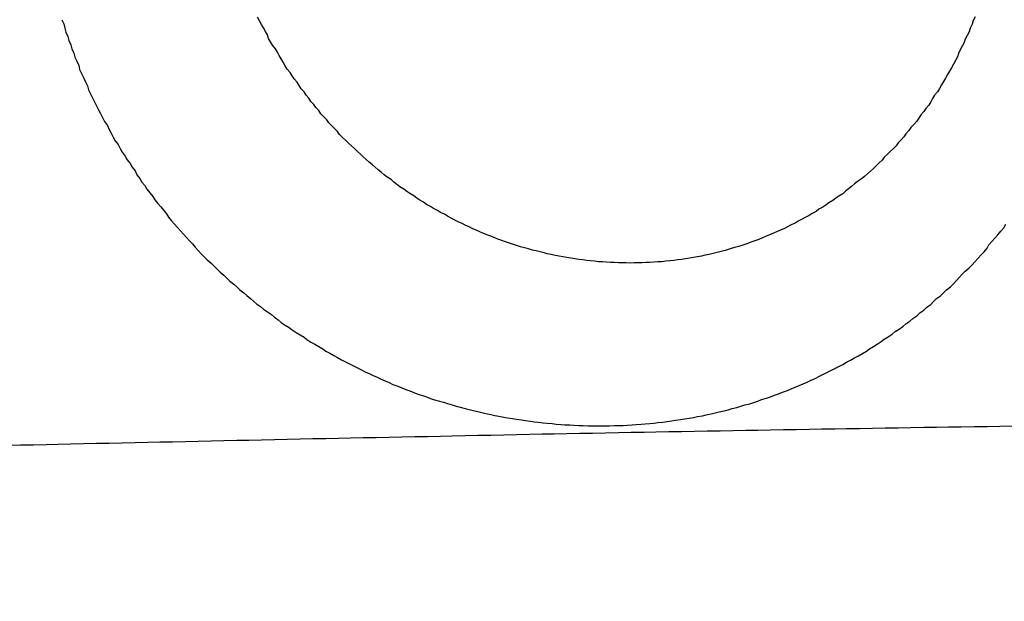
# Model space of a CAD drawing. Header units: millimetres. Extents: x 11979 to 23691, y 12825 to 41978.
# Tile 614 of 656: x 21626.562 to 21627.558, y 40478.395 to 40478.984. Entities that reach past the tile are written whole.
import ezdxf

# ---------------------------------------------------------------- set-up
doc = ezdxf.new("R2010")
doc.units = ezdxf.units.MM
for name, color, linetype in [('- niebieska cienka - izolacja', 120, 'Continuous'), ('-WYMIAR', 8, 'Continuous'), ('PROJEKTOWANE', 5, 'Continuous')]:
    doc.layers.add(name, color=color, linetype=linetype)
doc.styles.get("Standard").update_dxf_attribs({"font": 'arial.ttf'})
doc.dimstyles.new('CZA-KROPKA-50', dxfattribs={"dimtxt": 12, "dimasz": 1, "dimexe": 2, "dimexo": 25, "dimgap": 4, "dimtad": 1, "dimdec": 1, "dimrnd": 0.5, "dimzin": 9, "dimdsep": 46, "dimtxsty": 'Standard', "dimblk": 'CZA-KROPKA', "dimblk1": 'CZA-KROPKA', "dimblk2": 'CZA-KROPKA', "dimsah": 1, "dimcen": -20, "dimse1": 1, "dimse2": 1, "dimclrd": 8, "dimclre": 8, "dimclrt": 9, "dimadec": 0, "dimazin": 0, "dimtfac": 1, "dimtdec": 1, "dimtmove": 1, "dimatfit": 3, "dimldrblk": 'CZA-KROPKA', "dimfxl": 1, "dimtolj": 1, "dimtzin": 9, "dimarcsym": 0})

# ---------------------------------------------------------------- blocks, each defined once
blk = doc.blocks.new('CZA-KROPKA')
at = {"layer": '-WYMIAR', "linetype": 'ByBlock'}
for p, q in [((0, 10), (0, -10)), ((5, 0), (-5, 0))]:
    blk.add_line(p, q, dxfattribs=at)
at = {"layer": '-WYMIAR', "linetype": 'ByBlock', "const_width": 2.5}
blk.add_lwpolyline([(-1.25, 0, 1), (1.25, 0, 1)], format="xyb", close=True, dxfattribs=at)
blk = doc.blocks.new('*D1572')
at = {"layer": '-WYMIAR', "color": 8, "lineweight": -2}
blk.add_line((19929.26778, 40021.6846), (22203.26778, 40021.6846), dxfattribs=at)
at = {"layer": 'Defpoints', "color": 0}
for p in [(19928.26778, 40529.34138), (22204.26778, 40500.34138), (22204.26778, 40021.6846)]:
    blk.add_point(p, dxfattribs=at)
at = {"layer": '-WYMIAR', "color": 8, "lineweight": -2, "rotation": 180}
blk.add_blockref('CZA-KROPKA', (19928.26778, 40021.6846), dxfattribs=at)
at = {"layer": '-WYMIAR', "color": 8, "lineweight": -2}
blk.add_blockref('CZA-KROPKA', (22204.26778, 40021.6846), dxfattribs=at)
at = {"layer": '-WYMIAR', "color": 9, "insert": (21066.26778, 40031.81148), "char_height": 12, "attachment_point": 5}
blk.add_mtext('\\A1;2276', dxfattribs=at)
blk = doc.blocks.new('Pisuar NOVA PRO ze zintegrowanym ceramicznym sitkiem')
for points in [[(0.0337335, -0.2435494, 0), (0.0337135, -0.2435874, 0), (0.0337035, -0.2436244, 0), (0.0336835, -0.2436624, 0), (0.0336735, -0.2436994, 0), (0.0336535, -0.2437364, 0), (0.0336335, -0.2437734, 0), (0.0336235, -0.2438104, 0), (0.0336035, -0.2438464, 0), (0.0335835, -0.2438834, 0), (0.0335635, -0.2439194, 0), (0.0335535, -0.2439554, 0), (0.0335335, -0.2439914, 0), (0.0335135, -0.2440274, 0), (0.0334935, -0.2440634, 0), (0.0334735, -0.2440984, 0), (0.0334535, -0.2441334, 0), (0.0334335, -0.2441684, 0), (0.0334135, -0.2442034, 0), (0.0333935, -0.2442384, 0), (0.0333735, -0.2442734, 0), (0.0333535, -0.2443074, 0), (0.0333235, -0.2443414, 0), (0.0333035, -0.2443754, 0), (0.0332835, -0.2444084, 0), (0.0332635, -0.2444424, 0), (0.0332335, -0.2444754, 0), (0.0332135, -0.2445084, 0), (0.0331835, -0.2445414, 0), (0.0331635, -0.2445734, 0), (0.0331435, -0.2446054, 0), (0.0331135, -0.2446374, 0), (0.0330835, -0.2446694, 0), (0.0330635, -0.2447004, 0), (0.0330335, -0.2447314, 0), (0.0330135, -0.2447624, 0), (0.0329835, -0.2447934, 0), (0.0329535, -0.2448234, 0), (0.0329335, -0.2448534, 0), (0.0329035, -0.2448834, 0), (0.0328735, -0.2449124, 0), (0.0328435, -0.2449414, 0), (0.0328135, -0.2449704, 0), (0.0327935, -0.2449994, 0), (0.0327635, -0.2450274, 0), (0.0327335, -0.2450554, 0), (0.0327035, -0.2450824, 0), (0.0326735, -0.2451094, 0), (0.0326435, -0.2451364, 0), (0.0326135, -0.2451634, 0), (0.0325835, -0.2451894, 0), (0.0325435, -0.2452144, 0), (0.0325135, -0.2452404, 0), (0.0324835, -0.2452654, 0), (0.0324535, -0.2452904, 0), (0.0324235, -0.2453144, 0), (0.0323935, -0.2453384, 0), (0.0323535, -0.2453624, 0), (0.0323235, -0.2453854, 0), (0.0322935, -0.2454084, 0), (0.0322535, -0.2454314, 0), (0.0322235, -0.2454534, 0), (0.0321935, -0.2454754, 0), (0.0321535, -0.2454964, 0), (0.0321235, -0.2455174, 0), (0.0320835, -0.2455384, 0), (0.0320535, -0.2455584, 0), (0.0320135, -0.2455784, 0), (0.0319835, -0.2455974, 0), (0.0319435, -0.2456174, 0), (0.0319135, -0.2456354, 0), (0.0318735, -0.2456544, 0), (0.0318335, -0.2456724, 0), (0.0318035, -0.2456894, 0), (0.0317635, -0.2457064, 0), (0.0317235, -0.2457234, 0), (0.0316935, -0.2457394, 0), (0.0316535, -0.2457554, 0), (0.0316135, -0.2457714, 0), (0.0315835, -0.2457864, 0), (0.0315435, -0.2458014, 0), (0.0315035, -0.2458154, 0), (0.0314635, -0.2458294, 0), (0.0314335, -0.2458424, 0), (0.0313935, -0.2458554, 0), (0.0313535, -0.2458684, 0), (0.0313135, -0.2458804, 0), (0.0312735, -0.2458914, 0), (0.0312335, -0.2459034, 0), (0.0312035, -0.2459134, 0), (0.0311635, -0.2459244, 0), (0.0311235, -0.2459344, 0), (0.0310835, -0.2459434, 0), (0.0310435, -0.2459524, 0), (0.0310035, -0.2459614, 0), (0.0309635, -0.2459694, 0), (0.0309235, -0.2459774, 0), (0.0308835, -0.2459844, 0), (0.0308435, -0.2459914, 0), (0.0308035, -0.2459974, 0), (0.0307635, -0.2460034, 0), (0.0307235, -0.2460084, 0), (0.0306835, -0.2460134, 0), (0.0306435, -0.2460184, 0), (0.0306035, -0.2460224, 0), (0.0305635, -0.2460264, 0), (0.0305235, -0.2460294, 0), (0.0304835, -0.2460324, 0), (0.0304435, -0.2460344, 0), (0.0304035, -0.2460364, 0), (0.0303635, -0.2460384, 0), (0.0303235, -0.2460394, 0), (0.0302835, -0.2460394, 0), (0.0302435, -0.2460404, 0), (0.0302035, -0.2460394, 0), (0.0301635, -0.2460394, 0), (0.0301235, -0.2460384, 0), (0.0300835, -0.2460364, 0), (0.0300435, -0.2460344, 0), (0.0300035, -0.2460324, 0), (0.0299635, -0.2460294, 0), (0.0299235, -0.2460264, 0), (0.0298835, -0.2460224, 0), (0.0298435, -0.2460184, 0), (0.0298035, -0.2460144, 0), (0.0297635, -0.2460094, 0), (0.0297235, -0.2460044, 0), (0.0296835, -0.2459984, 0), (0.0296435, -0.2459924, 0), (0.0296035, -0.2459854, 0), (0.0295635, -0.2459784, 0), (0.0295235, -0.2459714, 0), (0.0294835, -0.2459634, 0), (0.0294435, -0.2459554, 0), (0.0294035, -0.2459464, 0), (0.0293735, -0.2459374, 0), (0.0293335, -0.2459284, 0), (0.0292935, -0.2459184, 0), (0.0292535, -0.2459084, 0), (0.0292135, -0.2458974, 0), (0.0291735, -0.2458864, 0), (0.0291335, -0.2458754, 0), (0.0290935, -0.2458634, 0), (0.0290635, -0.2458514, 0), (0.0290235, -0.2458384, 0), (0.0289835, -0.2458254, 0), (0.0289435, -0.2458124, 0), (0.0289035, -0.2457984, 0), (0.0288735, -0.2457844, 0), (0.0288335, -0.2457694, 0), (0.0287935, -0.2457544, 0), (0.0287535, -0.2457394, 0), (0.0287235, -0.2457234, 0), (0.0286835, -0.2457074, 0), (0.0286435, -0.2456914, 0), (0.0286135, -0.2456744, 0), (0.0285735, -0.2456574, 0), (0.0285435, -0.2456404, 0), (0.0285035, -0.2456224, 0), (0.0284635, -0.2456044, 0), (0.0284335, -0.2455854, 0), (0.0283935, -0.2455674, 0), (0.0283635, -0.2455474, 0), (0.0283235, -0.2455284, 0), (0.0282935, -0.2455084, 0), (0.0282535, -0.2454884, 0), (0.0282235, -0.2454674, 0), (0.0281835, -0.2454474, 0), (0.0281535, -0.2454254, 0), (0.0281135, -0.2454044, 0), (0.0280835, -0.2453824, 0), (0.0280535, -0.2453604, 0), (0.0280135, -0.2453374, 0), (0.0279835, -0.2453154, 0), (0.0279535, -0.2452924, 0), (0.0279135, -0.2452684, 0), (0.0278835, -0.2452454, 0), (0.0278535, -0.2452214, 0), (0.0278235, -0.2451964, 0), (0.0277835, -0.2451724, 0), (0.0277535, -0.2451474, 0), (0.0277235, -0.2451214, 0), (0.0276935, -0.2450964, 0), (0.0276635, -0.2450704, 0), (0.0276335, -0.2450444, 0), (0.0276035, -0.2450184, 0), (0.0275735, -0.2449914, 0), (0.0275435, -0.2449644, 0), (0.0275135, -0.2449374, 0), (0.0274835, -0.2449104, 0), (0.0274535, -0.2448824, 0), (0.0274235, -0.2448544, 0), (0.0273935, -0.2448264, 0), (0.0273635, -0.2447974, 0), (0.0273335, -0.2447684, 0), (0.0273035, -0.2447394, 0), (0.0272835, -0.2447104, 0), (0.0272535, -0.2446804, 0), (0.0272235, -0.2446514, 0), (0.0271935, -0.2446214, 0), (0.0271735, -0.2445904, 0), (0.0271435, -0.2445604, 0), (0.0271135, -0.2445294, 0), (0.0270935, -0.2444984, 0), (0.0270635, -0.2444674, 0), (0.0270435, -0.2444364, 0), (0.0270135, -0.2444044, 0), (0.0269935, -0.2443724, 0), (0.0269635, -0.2443404, 0), (0.0269435, -0.2443084, 0), (0.0269135, -0.2442764, 0), (0.0268935, -0.2442434, 0), (0.0268735, -0.2442104, 0), (0.0268435, -0.2441774, 0), (0.0268235, -0.2441444, 0), (0.0268035, -0.2441114, 0), (0.0267735, -0.2440774, 0), (0.0267535, -0.2440434, 0), (0.0267335, -0.2440094, 0), (0.0267135, -0.2439754, 0), (0.0266935, -0.2439414, 0), (0.0266735, -0.2439064, 0), (0.0266535, -0.2438724, 0), (0.0266235, -0.2438374, 0), (0.0266035, -0.2438024, 0), (0.0265835, -0.2437674, 0), (0.0265735, -0.2437324, 0), (0.0265535, -0.2436964, 0), (0.0265335, -0.2436614, 0), (0.0265135, -0.2436254, 0), (0.0264935, -0.2435894, 0), (0.0264735, -0.2435534, 0)], [(0.0244935, -0.2435784, 0), (0.0245135, -0.2436204, 0), (0.0245235, -0.2436634, 0), (0.0245335, -0.2437054, 0), (0.0245535, -0.2437474, 0), (0.0245635, -0.2437894, 0), (0.0245835, -0.2438314, 0), (0.0245935, -0.2438734, 0), (0.0246135, -0.2439154, 0), (0.0246235, -0.2439574, 0), (0.0246435, -0.2439984, 0), (0.0246635, -0.2440404, 0), (0.0246735, -0.2440814, 0), (0.0246935, -0.2441224, 0), (0.0247135, -0.2441644, 0), (0.0247335, -0.2442054, 0), (0.0247535, -0.2442464, 0), (0.0247635, -0.2442864, 0), (0.0247835, -0.2443274, 0), (0.0248035, -0.2443684, 0), (0.0248235, -0.2444084, 0), (0.0248435, -0.2444484, 0), (0.0248635, -0.2444884, 0), (0.0248835, -0.2445284, 0), (0.0249035, -0.2445684, 0), (0.0249235, -0.2446084, 0), (0.0249535, -0.2446474, 0), (0.0249735, -0.2446874, 0), (0.0249935, -0.2447264, 0), (0.0250135, -0.2447654, 0), (0.0250335, -0.2448044, 0), (0.0250635, -0.2448424, 0), (0.0250835, -0.2448814, 0), (0.0251035, -0.2449194, 0), (0.0251335, -0.2449574, 0), (0.0251535, -0.2449954, 0), (0.0251835, -0.2450334, 0), (0.0252035, -0.2450714, 0), (0.0252335, -0.2451084, 0), (0.0252535, -0.2451464, 0), (0.0252835, -0.2451834, 0), (0.0253035, -0.2452204, 0), (0.0253335, -0.2452564, 0), (0.0253535, -0.2452934, 0), (0.0253835, -0.2453294, 0), (0.0254135, -0.2453654, 0), (0.0254335, -0.2454014, 0), (0.0254635, -0.2454374, 0), (0.0254935, -0.2454724, 0), (0.0255235, -0.2455084, 0), (0.0255535, -0.2455434, 0), (0.0255735, -0.2455774, 0), (0.0256035, -0.2456124, 0), (0.0256335, -0.2456464, 0), (0.0256635, -0.2456804, 0), (0.0256935, -0.2457144, 0), (0.0257235, -0.2457484, 0), (0.0257535, -0.2457814, 0), (0.0257835, -0.2458154, 0), (0.0258135, -0.2458474, 0), (0.0258435, -0.2458804, 0), (0.0258735, -0.2459134, 0), (0.0259035, -0.2459454, 0), (0.0259335, -0.2459774, 0), (0.0259635, -0.2460084, 0), (0.0260035, -0.2460404, 0), (0.0260335, -0.2460714, 0), (0.0260635, -0.2461024, 0), (0.0260935, -0.2461334, 0), (0.0261335, -0.2461634, 0), (0.0261635, -0.2461934, 0), (0.0261935, -0.2462234, 0), (0.0262335, -0.2462534, 0), (0.0262635, -0.2462824, 0), (0.0262935, -0.2463124, 0), (0.0263335, -0.2463414, 0), (0.0263635, -0.2463694, 0), (0.0264035, -0.2463984, 0), (0.0264335, -0.2464264, 0), (0.0264635, -0.2464534, 0), (0.0265035, -0.2464814, 0), (0.0265335, -0.2465084, 0), (0.0265735, -0.2465354, 0), (0.0266135, -0.2465624, 0), (0.0266435, -0.2465894, 0), (0.0266835, -0.2466154, 0), (0.0267135, -0.2466414, 0), (0.0267535, -0.2466674, 0), (0.0267935, -0.2466924, 0), (0.0268235, -0.2467174, 0), (0.0268635, -0.2467424, 0), (0.0269035, -0.2467674, 0), (0.0269435, -0.2467914, 0), (0.0269735, -0.2468154, 0), (0.0270135, -0.2468394, 0), (0.0270535, -0.2468624, 0), (0.0270935, -0.2468854, 0), (0.0271335, -0.2469084, 0), (0.0271635, -0.2469314, 0), (0.0272035, -0.2469534, 0), (0.0272435, -0.2469754, 0), (0.0272835, -0.2469964, 0), (0.0273235, -0.2470184, 0), (0.0273635, -0.2470394, 0), (0.0274035, -0.2470604, 0), (0.0274435, -0.2470804, 0), (0.0274835, -0.2471004, 0), (0.0275235, -0.2471204, 0), (0.0275635, -0.2471404, 0), (0.0276035, -0.2471594, 0), (0.0276435, -0.2471784, 0), (0.0276835, -0.2471964, 0), (0.0277235, -0.2472154, 0), (0.0277635, -0.2472334, 0), (0.0278035, -0.2472504, 0), (0.0278435, -0.2472684, 0), (0.0278935, -0.2472854, 0), (0.0279335, -0.2473014, 0), (0.0279735, -0.2473184, 0), (0.0280135, -0.2473344, 0), (0.0280535, -0.2473494, 0), (0.0280935, -0.2473654, 0), (0.0281435, -0.2473804, 0), (0.0281835, -0.2473944, 0), (0.0282235, -0.2474094, 0), (0.0282635, -0.2474234, 0), (0.0283135, -0.2474364, 0), (0.0283535, -0.2474494, 0), (0.0283935, -0.2474624, 0), (0.0284435, -0.2474754, 0), (0.0284835, -0.2474874, 0), (0.0285235, -0.2474994, 0), (0.0285735, -0.2475114, 0), (0.0286135, -0.2475224, 0), (0.0286535, -0.2475334, 0), (0.0287035, -0.2475434, 0), (0.0287435, -0.2475534, 0), (0.0287835, -0.2475634, 0), (0.0288335, -0.2475724, 0), (0.0288735, -0.2475814, 0), (0.0289135, -0.2475904, 0), (0.0289635, -0.2475984, 0), (0.0290035, -0.2476064, 0), (0.0290535, -0.2476144, 0), (0.0290935, -0.2476214, 0), (0.0291435, -0.2476284, 0), (0.0291835, -0.2476344, 0), (0.0292335, -0.2476404, 0), (0.0292735, -0.2476464, 0), (0.0293135, -0.2476514, 0), (0.0293635, -0.2476564, 0), (0.0294035, -0.2476614, 0), (0.0294535, -0.2476654, 0), (0.0294935, -0.2476694, 0), (0.0295435, -0.2476724, 0), (0.0295835, -0.2476764, 0), (0.0296335, -0.2476784, 0), (0.0296735, -0.2476814, 0), (0.0297235, -0.2476834, 0), (0.0297635, -0.2476844, 0), (0.0298135, -0.2476864, 0), (0.0298535, -0.2476864, 0), (0.0299035, -0.2476874, 0), (0.0299435, -0.2476874, 0), (0.0299935, -0.2476874, 0), (0.0300335, -0.2476864, 0), (0.0300835, -0.2476854, 0), (0.0301235, -0.2476844, 0), (0.0301735, -0.2476824, 0), (0.0302135, -0.2476804, 0), (0.0302635, -0.2476774, 0), (0.0303035, -0.2476744, 0), (0.0303535, -0.2476714, 0), (0.0303935, -0.2476674, 0), (0.0304435, -0.2476634, 0), (0.0304835, -0.2476594, 0), (0.0305235, -0.2476544, 0), (0.0305735, -0.2476494, 0), (0.0306135, -0.2476434, 0), (0.0306635, -0.2476374, 0), (0.0307035, -0.2476314, 0), (0.0307535, -0.2476244, 0), (0.0307935, -0.2476174, 0), (0.0308435, -0.2476104, 0), (0.0308835, -0.2476024, 0), (0.0309235, -0.2475934, 0), (0.0309735, -0.2475854, 0), (0.0310135, -0.2475764, 0), (0.0310635, -0.2475664, 0), (0.0311035, -0.2475564, 0), (0.0311435, -0.2475464, 0), (0.0311935, -0.2475354, 0), (0.0312335, -0.2475244, 0), (0.0312735, -0.2475134, 0), (0.0313235, -0.2475014, 0), (0.0313635, -0.2474894, 0), (0.0314035, -0.2474764, 0), (0.0314535, -0.2474644, 0), (0.0314935, -0.2474504, 0), (0.0315335, -0.2474374, 0), (0.0315735, -0.2474224, 0), (0.0316235, -0.2474084, 0), (0.0316635, -0.2473934, 0), (0.0317035, -0.2473784, 0), (0.0317435, -0.2473634, 0), (0.0317835, -0.2473474, 0), (0.0318335, -0.2473304, 0), (0.0318735, -0.2473144, 0), (0.0319135, -0.2472974, 0), (0.0319535, -0.2472804, 0), (0.0319935, -0.2472624, 0), (0.0320335, -0.2472444, 0), (0.0320735, -0.2472254, 0), (0.0321135, -0.2472074, 0), (0.0321535, -0.2471884, 0), (0.0321935, -0.2471684, 0), (0.0322335, -0.2471484, 0), (0.0322735, -0.2471284, 0), (0.0323135, -0.2471084, 0), (0.0323535, -0.2470874, 0), (0.0323935, -0.2470664, 0), (0.0324335, -0.2470444, 0), (0.0324735, -0.2470224, 0), (0.0325135, -0.2470004, 0), (0.0325535, -0.2469784, 0), (0.0325935, -0.2469554, 0), (0.0326335, -0.2469324, 0), (0.0326635, -0.2469084, 0), (0.0327035, -0.2468844, 0), (0.0327435, -0.2468604, 0), (0.0327835, -0.2468354, 0), (0.0328135, -0.2468114, 0), (0.0328535, -0.2467854, 0), (0.0328935, -0.2467604, 0), (0.0329235, -0.2467344, 0), (0.0329635, -0.2467084, 0), (0.0330035, -0.2466824, 0), (0.0330335, -0.2466554, 0), (0.0330735, -0.2466284, 0), (0.0331035, -0.2466004, 0), (0.0331435, -0.2465734, 0), (0.0331735, -0.2465454, 0), (0.0332135, -0.2465174, 0), (0.0332435, -0.2464884, 0), (0.0332835, -0.2464594, 0), (0.0333135, -0.2464304, 0), (0.0333435, -0.2464004, 0), (0.0333835, -0.2463714, 0), (0.0334135, -0.2463414, 0), (0.0334435, -0.2463104, 0), (0.0334835, -0.2462804, 0), (0.0335135, -0.2462494, 0), (0.0335435, -0.2462184, 0), (0.0335735, -0.2461864, 0), (0.0336035, -0.2461544, 0), (0.0336335, -0.2461224, 0), (0.0336735, -0.2460904, 0), (0.0337035, -0.2460584, 0), (0.0337335, -0.2460254, 0), (0.0337635, -0.2459924, 0), (0.0337935, -0.2459584, 0), (0.0338235, -0.2459254, 0), (0.0338535, -0.2458914, 0), (0.0338735, -0.2458574, 0), (0.0339035, -0.2458224, 0), (0.0339335, -0.2457884, 0), (0.0339635, -0.2457534, 0), (0.0339935, -0.2457184, 0), (0.0340235, -0.2456824, 0), (0.0340435, -0.2456474, 0)], [(0.0341135, -0.2476924, 0), (0.0339835, -0.2476944, 0), (0.0338535, -0.2476964, 0), (0.0337235, -0.2476984, 0), (0.0335935, -0.2477004, 0), (0.0334635, -0.2477024, 0), (0.0333435, -0.2477034, 0), (0.0332135, -0.2477054, 0), (0.0330835, -0.2477084, 0), (0.0329535, -0.2477104, 0), (0.0328235, -0.2477124, 0), (0.0326935, -0.2477144, 0), (0.0325635, -0.2477164, 0), (0.0324335, -0.2477184, 0), (0.0323135, -0.2477204, 0), (0.0321835, -0.2477224, 0), (0.0320535, -0.2477244, 0), (0.0319235, -0.2477264, 0), (0.0317935, -0.2477294, 0), (0.0316635, -0.2477314, 0), (0.0315335, -0.2477334, 0), (0.0314135, -0.2477354, 0), (0.0312835, -0.2477384, 0), (0.0311535, -0.2477404, 0), (0.0310235, -0.2477424, 0), (0.0308935, -0.2477444, 0), (0.0307635, -0.2477474, 0), (0.0306335, -0.2477494, 0), (0.0305035, -0.2477524, 0), (0.0303835, -0.2477544, 0), (0.0302535, -0.2477564, 0), (0.0301235, -0.2477594, 0), (0.0299935, -0.2477614, 0), (0.0298635, -0.2477644, 0), (0.0297335, -0.2477664, 0), (0.0296035, -0.2477684, 0), (0.0294735, -0.2477714, 0), (0.0293535, -0.2477734, 0), (0.0292235, -0.2477764, 0), (0.0290935, -0.2477794, 0), (0.0289635, -0.2477814, 0), (0.0288335, -0.2477844, 0), (0.0287035, -0.2477864, 0), (0.0285735, -0.2477894, 0), (0.0284435, -0.2477914, 0), (0.0283235, -0.2477944, 0), (0.0281935, -0.2477974, 0), (0.0280635, -0.2477994, 0), (0.0279335, -0.2478024, 0), (0.0278035, -0.2478044, 0), (0.0276735, -0.2478074, 0), (0.0275435, -0.2478104, 0), (0.0274135, -0.2478124, 0), (0.0272935, -0.2478154, 0), (0.0271635, -0.2478184, 0), (0.0270335, -0.2478204, 0), (0.0269035, -0.2478234, 0), (0.0267735, -0.2478264, 0), (0.0266435, -0.2478294, 0), (0.0265135, -0.2478314, 0), (0.0263835, -0.2478344, 0), (0.0262635, -0.2478374, 0), (0.0261335, -0.2478404, 0), (0.0260035, -0.2478424, 0), (0.0258735, -0.2478454, 0), (0.0257435, -0.2478484, 0), (0.0256135, -0.2478514, 0), (0.0254835, -0.2478534, 0), (0.0253635, -0.2478564, 0), (0.0252335, -0.2478594, 0), (0.0251035, -0.2478624, 0), (0.0249735, -0.2478654, 0), (0.0248435, -0.2478674, 0), (0.0247135, -0.2478704, 0), (0.0245835, -0.2478734, 0), (0.0244535, -0.2478764, 0), (0.0243335, -0.2478794, 0), (0.0242035, -0.2478824, 0), (0.0240735, -0.2478844, 0), (0.0239435, -0.2478874, 0)]]:
    blk.add_polyline3d(points)

msp = doc.modelspace()

# ---------------------------------------------------------------- hatches: boundary and pattern name
at = {"layer": '- niebieska cienka - izolacja'}
h = msp.add_hatch(dxfattribs=at)
h.set_pattern_fill('ANSI31', color=5, scale=10)
h.set_pattern_definition([(315, (8112.473, 14221.135), (19.7999996, -4e-15), [3.394112, -24.607316]), (315, (8112.473, 14240.935), (19.7999996, -4e-15), [3.394112, -24.607316]), (315, (8126.073, 14214.135), (19.7999996, -4e-15), [3.959798, -24.04163]), (315, (8126.073, 14233.935), (19.7999996, -4e-15), [3.959798, -24.04163]), (0, (8122.273, 14219.935), (0, 19.8), [0.2, -19.6]), (90, (8122.473, 14219.935), (-19.8, 1e-15), [0.2, -19.6]), (0, (8122.473, 14220.135), (0, 19.8), [0.2, -19.6]), (0, (8122.673, 14220.135), (0, 19.8), [0.2, -19.6]), (0, (8122.873, 14220.135), (0, 19.8), [0.2, -19.6]), (0, (8123.073, 14220.135), (0, 19.8), [0.2, -19.6]), (90, (8123.273, 14219.935), (-19.8, 1e-15), [0.2, -19.6]), (0, (8123.273, 14219.935), (0, 19.8), [0.2, -19.6]), (90, (8123.473, 14219.735), (-19.8, 1e-15), [0.2, -19.6]), (0, (8123.473, 14219.735), (0, 19.8), [0.2, -19.6]), (90, (8123.673, 14219.535), (-19.8, 1e-15), [0.2, -19.6]), (90, (8123.673, 14219.335), (-19.8, 1e-15), [0.2, -19.6]), (90, (8123.673, 14219.135), (-19.8, 1e-15), [0.2, -19.6]), (90, (8123.673, 14218.935), (-19.8, 1e-15), [0.2, -19.6]), (0, (8123.473, 14218.935), (0, 19.8), [0.2, -19.6]), (90, (8123.473, 14218.735), (-19.8, 1e-15), [0.2, -19.6]), (0, (8123.273, 14218.735), (0, 19.8), [0.2, -19.6]), (90, (8123.273, 14218.535), (-19.8, 1e-15), [0.2, -19.6]), (0, (8123.073, 14218.535), (0, 19.8), [0.2, -19.6]), (0, (8122.873, 14218.535), (0, 19.8), [0.2, -19.6]), (0, (8122.673, 14218.535), (0, 19.8), [0.2, -19.6]), (0, (8122.473, 14218.535), (0, 19.8), [0.2, -19.6]), (90, (8122.473, 14218.535), (-19.8, 1e-15), [0.2, -19.6]), (0, (8122.273, 14218.735), (0, 19.8), [0.2, -19.6]), (90, (8122.273, 14218.735), (-19.8, 1e-15), [0.2, -19.6]), (0, (8122.073, 14218.935), (0, 19.8), [0.2, -19.6]), (90, (8122.073, 14218.935), (-19.8, 1e-15), [0.2, -19.6]), (90, (8122.073, 14219.135), (-19.8, 1e-15), [0.2, -19.6]), (90, (8122.073, 14219.335), (-19.8, 1e-15), [0.2, -19.6]), (90, (8122.073, 14219.535), (-19.8, 1e-15), [0.2, -19.6]), (0, (8122.073, 14219.735), (0, 19.8), [0.2, -19.6]), (90, (8122.273, 14219.735), (-19.8, 1e-15), [0.2, -19.6]), (90, (8119.273, 14202.735), (-19.8, 1e-15), [0.2, -19.6]), (0, (8119.073, 14202.735), (0, 19.8), [0.2, -19.6]), (90, (8119.073, 14202.535), (-19.8, 1e-15), [0.2, -19.6]), (90, (8119.073, 14202.335), (-19.8, 1e-15), [0.2, -19.6]), (90, (8119.073, 14202.135), (-19.8, 1e-15), [0.2, -19.6]), (90, (8119.073, 14201.935), (-19.8, 1e-15), [0.2, -19.6]), (0, (8119.073, 14201.935), (0, 19.8), [0.2, -19.6]), (90, (8119.273, 14201.735), (-19.8, 1e-15), [0.2, -19.6]), (0, (8119.273, 14201.735), (0, 19.8), [0.2, -19.6]), (90, (8119.473, 14201.535), (-19.8, 1e-15), [0.2, -19.6]), (0, (8119.473, 14201.535), (0, 19.8), [0.2, -19.6]), (90, (8119.673, 14201.335), (-19.8, 1e-15), [0.2, -19.6]), (0, (8119.673, 14201.335), (0, 19.8), [0.2, -19.6]), (0, (8119.873, 14201.335), (0, 19.8), [0.2, -19.6]), (0, (8120.073, 14201.335), (0, 19.8), [0.2, -19.6]), (0, (8120.273, 14201.335), (0, 19.8), [0.2, -19.6]), (90, (8120.473, 14201.335), (-19.8, 1e-15), [0.2, -19.6]), (0, (8120.473, 14201.535), (0, 19.8), [0.2, -19.6]), (90, (8120.673, 14201.535), (-19.8, 1e-15), [0.2, -19.6]), (0, (8120.673, 14201.735), (0, 19.8), [0.2, -19.6]), (90, (8120.873, 14201.735), (-19.8, 1e-15), [0.2, -19.6]), (0, (8120.873, 14201.935), (0, 19.8), [0.2, -19.6]), (90, (8121.073, 14201.935), (-19.8, 1e-15), [0.2, -19.6]), (90, (8121.073, 14202.135), (-19.8, 1e-15), [0.2, -19.6]), (90, (8121.073, 14202.335), (-19.8, 1e-15), [0.2, -19.6]), (90, (8121.073, 14202.535), (-19.8, 1e-15), [0.2, -19.6]), (0, (8120.873, 14202.735), (0, 19.8), [0.2, -19.6]), (90, (8120.873, 14202.735), (-19.8, 1e-15), [0.2, -19.6]), (0, (8120.673, 14202.935), (0, 19.8), [0.2, -19.6]), (90, (8120.673, 14202.935), (-19.8, 1e-15), [0.2, -19.6]), (0, (8120.473, 14203.135), (0, 19.8), [0.2, -19.6]), (90, (8120.473, 14203.135), (-19.8, 1e-15), [0.2, -19.6]), (0, (8120.273, 14203.335), (0, 19.8), [0.2, -19.6]), (0, (8120.073, 14203.335), (0, 19.8), [0.2, -19.6]), (0, (8119.873, 14203.335), (0, 19.8), [0.2, -19.6]), (0, (8119.673, 14203.335), (0, 19.8), [0.2, -19.6]), (90, (8119.673, 14203.135), (-19.8, 1e-15), [0.2, -19.6]), (0, (8119.473, 14203.135), (0, 19.8), [0.2, -19.6]), (90, (8119.473, 14202.935), (-19.8, 1e-15), [0.2, -19.6]), (0, (8119.273, 14202.935), (0, 19.8), [0.2, -19.6]), (90, (8122.273, 14203.335), (-19.8, 1e-15), [0.2, -19.6]), (0, (8122.273, 14203.535), (0, 19.8), [0.2, -19.6]), (90, (8122.473, 14203.535), (-19.8, 1e-15), [0.2, -19.6]), (0, (8122.473, 14203.735), (0, 19.8), [0.2, -19.6]), (0, (8122.673, 14203.735), (0, 19.8), [0.2, -19.6]), (0, (8122.873, 14203.735), (0, 19.8), [0.2, -19.6]), (0, (8123.073, 14203.735), (0, 19.8), [0.2, -19.6]), (0, (8123.273, 14203.735), (0, 19.8), [0.2, -19.6]), (0, (8123.473, 14203.735), (0, 19.8), [0.2, -19.6]), (90, (8123.673, 14203.535), (-19.8, 1e-15), [0.2, -19.6]), (0, (8123.673, 14203.535), (0, 19.8), [0.2, -19.6]), (90, (8123.873, 14203.335), (-19.8, 1e-15), [0.2, -19.6]), (0, (8123.873, 14203.335), (0, 19.8), [0.2, -19.6]), (90, (8124.073, 14203.135), (-19.8, 1e-15), [0.2, -19.6]), (0, (8124.073, 14203.135), (0, 19.8), [0.2, -19.6]), (90, (8124.273, 14202.935), (-19.8, 1e-15), [0.2, -19.6]), (90, (8124.273, 14202.735), (-19.8, 1e-15), [0.2, -19.6]), (90, (8124.273, 14202.535), (-19.8, 1e-15), [0.2, -19.6]), (90, (8124.273, 14202.335), (-19.8, 1e-15), [0.2, -19.6]), (90, (8124.273, 14202.135), (-19.8, 1e-15), [0.2, -19.6]), (90, (8124.273, 14201.935), (-19.8, 1e-15), [0.2, -19.6]), (0, (8124.073, 14201.935), (0, 19.8), [0.2, -19.6]), (90, (8124.073, 14201.735), (-19.8, 1e-15), [0.2, -19.6]), (0, (8123.873, 14201.735), (0, 19.8), [0.2, -19.6]), (90, (8123.873, 14201.535), (-19.8, 1e-15), [0.2, -19.6]), (0, (8123.673, 14201.535), (0, 19.8), [0.2, -19.6]), (90, (8123.673, 14201.335), (-19.8, 1e-15), [0.2, -19.6]), (0, (8123.473, 14201.335), (0, 19.8), [0.2, -19.6]), (0, (8123.273, 14201.335), (0, 19.8), [0.2, -19.6]), (0, (8123.073, 14201.335), (0, 19.8), [0.2, -19.6]), (0, (8122.873, 14201.335), (0, 19.8), [0.2, -19.6]), (0, (8122.673, 14201.335), (0, 19.8), [0.2, -19.6]), (0, (8122.473, 14201.335), (0, 19.8), [0.2, -19.6]), (90, (8122.473, 14201.335), (-19.8, 1e-15), [0.2, -19.6]), (0, (8122.273, 14201.535), (0, 19.8), [0.2, -19.6]), (90, (8122.273, 14201.535), (-19.8, 1e-15), [0.2, -19.6]), (0, (8122.073, 14201.735), (0, 19.8), [0.2, -19.6]), (90, (8122.073, 14201.735), (-19.8, 1e-15), [0.2, -19.6]), (0, (8121.873, 14201.935), (0, 19.8), [0.2, -19.6]), (90, (8121.873, 14201.935), (-19.8, 1e-15), [0.2, -19.6]), (90, (8121.873, 14202.135), (-19.8, 1e-15), [0.2, -19.6]), (90, (8121.873, 14202.335), (-19.8, 1e-15), [0.2, -19.6]), (90, (8121.873, 14202.535), (-19.8, 1e-15), [0.2, -19.6]), (90, (8121.873, 14202.735), (-19.8, 1e-15), [0.2, -19.6]), (90, (8121.873, 14202.935), (-19.8, 1e-15), [0.2, -19.6]), (0, (8121.873, 14203.135), (0, 19.8), [0.2, -19.6]), (90, (8122.073, 14203.135), (-19.8, 1e-15), [0.2, -19.6]), (0, (8122.073, 14203.335), (0, 19.8), [0.2, -19.6]), (0, (8114.073, 14217.935), (0, 19.8), [0.2, -19.6]), (90, (8114.273, 14217.935), (-19.8, 1e-15), [0.2, -19.6]), (0, (8114.273, 14218.135), (0, 19.8), [0.2, -19.6]), (0, (8114.473, 14218.135), (0, 19.8), [0.2, -19.6]), (0, (8114.673, 14218.135), (0, 19.8), [0.2, -19.6]), (0, (8114.873, 14218.135), (0, 19.8), [0.2, -19.6]), (90, (8115.073, 14217.935), (-19.8, 1e-15), [0.2, -19.6]), (0, (8115.073, 14217.935), (0, 19.8), [0.2, -19.6]), (90, (8115.273, 14217.735), (-19.8, 1e-15), [0.2, -19.6]), (0, (8115.273, 14217.735), (0, 19.8), [0.2, -19.6]), (90, (8115.473, 14217.535), (-19.8, 1e-15), [0.2, -19.6]), (90, (8115.473, 14217.335), (-19.8, 1e-15), [0.2, -19.6]), (90, (8115.473, 14217.135), (-19.8, 1e-15), [0.2, -19.6]), (90, (8115.473, 14216.935), (-19.8, 1e-15), [0.2, -19.6]), (0, (8115.273, 14216.935), (0, 19.8), [0.2, -19.6]), (90, (8115.273, 14216.735), (-19.8, 1e-15), [0.2, -19.6]), (0, (8115.073, 14216.735), (0, 19.8), [0.2, -19.6]), (90, (8115.073, 14216.535), (-19.8, 1e-15), [0.2, -19.6]), (0, (8114.873, 14216.535), (0, 19.8), [0.2, -19.6]), (0, (8114.673, 14216.535), (0, 19.8), [0.2, -19.6]), (0, (8114.473, 14216.535), (0, 19.8), [0.2, -19.6]), (0, (8114.273, 14216.535), (0, 19.8), [0.2, -19.6]), (90, (8114.273, 14216.535), (-19.8, 1e-15), [0.2, -19.6]), (0, (8114.073, 14216.735), (0, 19.8), [0.2, -19.6]), (90, (8114.073, 14216.735), (-19.8, 1e-15), [0.2, -19.6]), (0, (8113.873, 14216.935), (0, 19.8), [0.2, -19.6]), (90, (8113.873, 14216.935), (-19.8, 1e-15), [0.2, -19.6]), (90, (8113.873, 14217.135), (-19.8, 1e-15), [0.2, -19.6]), (90, (8113.873, 14217.335), (-19.8, 1e-15), [0.2, -19.6]), (90, (8113.873, 14217.535), (-19.8, 1e-15), [0.2, -19.6]), (0, (8113.873, 14217.735), (0, 19.8), [0.2, -19.6]), (90, (8114.073, 14217.735), (-19.8, 1e-15), [0.2, -19.6]), (90, (8111.073, 14216.735), (-19.8, 1e-15), [0.2, -19.6]), (0, (8111.073, 14216.935), (0, 19.8), [0.2, -19.6]), (90, (8111.273, 14216.935), (-19.8, 1e-15), [0.2, -19.6]), (0, (8111.273, 14217.135), (0, 19.8), [0.2, -19.6]), (0, (8111.473, 14217.135), (0, 19.8), [0.2, -19.6]), (0, (8111.673, 14217.135), (0, 19.8), [0.2, -19.6]), (0, (8111.873, 14217.135), (0, 19.8), [0.2, -19.6]), (0, (8112.073, 14217.135), (0, 19.8), [0.2, -19.6]), (0, (8112.273, 14217.135), (0, 19.8), [0.2, -19.6]), (90, (8112.473, 14216.935), (-19.8, 1e-15), [0.2, -19.6]), (0, (8112.473, 14216.935), (0, 19.8), [0.2, -19.6]), (90, (8112.673, 14216.735), (-19.8, 1e-15), [0.2, -19.6]), (0, (8112.673, 14216.735), (0, 19.8), [0.2, -19.6]), (90, (8112.873, 14216.535), (-19.8, 1e-15), [0.2, -19.6]), (0, (8112.873, 14216.535), (0, 19.8), [0.2, -19.6]), (90, (8113.073, 14216.335), (-19.8, 1e-15), [0.2, -19.6]), (90, (8113.073, 14216.135), (-19.8, 1e-15), [0.2, -19.6]), (90, (8113.073, 14215.935), (-19.8, 1e-15), [0.2, -19.6]), (90, (8113.073, 14215.735), (-19.8, 1e-15), [0.2, -19.6]), (90, (8113.073, 14215.535), (-19.8, 1e-15), [0.2, -19.6]), (90, (8113.073, 14215.335), (-19.8, 1e-15), [0.2, -19.6]), (0, (8112.873, 14215.335), (0, 19.8), [0.2, -19.6]), (90, (8112.873, 14215.135), (-19.8, 1e-15), [0.2, -19.6]), (0, (8112.673, 14215.135), (0, 19.8), [0.2, -19.6]), (90, (8112.673, 14214.935), (-19.8, 1e-15), [0.2, -19.6]), (0, (8112.473, 14214.935), (0, 19.8), [0.2, -19.6]), (90, (8112.473, 14214.735), (-19.8, 1e-15), [0.2, -19.6]), (0, (8112.273, 14214.735), (0, 19.8), [0.2, -19.6]), (0, (8112.073, 14214.735), (0, 19.8), [0.2, -19.6]), (0, (8111.873, 14214.735), (0, 19.8), [0.2, -19.6]), (0, (8111.673, 14214.735), (0, 19.8), [0.2, -19.6]), (0, (8111.473, 14214.735), (0, 19.8), [0.2, -19.6]), (0, (8111.273, 14214.735), (0, 19.8), [0.2, -19.6]), (90, (8111.273, 14214.735), (-19.8, 1e-15), [0.2, -19.6]), (0, (8111.073, 14214.935), (0, 19.8), [0.2, -19.6]), (90, (8111.073, 14214.935), (-19.8, 1e-15), [0.2, -19.6]), (0, (8110.873, 14215.135), (0, 19.8), [0.2, -19.6]), (90, (8110.873, 14215.135), (-19.8, 1e-15), [0.2, -19.6]), (0, (8110.673, 14215.335), (0, 19.8), [0.2, -19.6]), (90, (8110.673, 14215.335), (-19.8, 1e-15), [0.2, -19.6]), (90, (8110.673, 14215.535), (-19.8, 1e-15), [0.2, -19.6]), (90, (8110.673, 14215.735), (-19.8, 1e-15), [0.2, -19.6]), (90, (8110.673, 14215.935), (-19.8, 1e-15), [0.2, -19.6]), (90, (8110.673, 14216.135), (-19.8, 1e-15), [0.2, -19.6]), (90, (8110.673, 14216.335), (-19.8, 1e-15), [0.2, -19.6]), (0, (8110.673, 14216.535), (0, 19.8), [0.2, -19.6]), (90, (8110.873, 14216.535), (-19.8, 1e-15), [0.2, -19.6]), (0, (8110.873, 14216.735), (0, 19.8), [0.2, -19.6]), (90, (8113.273, 14214.335), (-19.8, 1e-15), [0.2, -19.6]), (0, (8113.073, 14214.335), (0, 19.8), [0.2, -19.6]), (90, (8113.073, 14214.135), (-19.8, 1e-15), [0.2, -19.6]), (90, (8113.073, 14213.935), (-19.8, 1e-15), [0.2, -19.6]), (90, (8113.073, 14213.735), (-19.8, 1e-15), [0.2, -19.6]), (90, (8113.073, 14213.535), (-19.8, 1e-15), [0.2, -19.6]), (0, (8113.073, 14213.535), (0, 19.8), [0.2, -19.6]), (90, (8113.273, 14213.335), (-19.8, 1e-15), [0.2, -19.6]), (0, (8113.273, 14213.335), (0, 19.8), [0.2, -19.6]), (90, (8113.473, 14213.135), (-19.8, 1e-15), [0.2, -19.6]), (0, (8113.473, 14213.135), (0, 19.8), [0.2, -19.6]), (90, (8113.673, 14212.935), (-19.8, 1e-15), [0.2, -19.6]), (0, (8113.673, 14212.935), (0, 19.8), [0.2, -19.6]), (0, (8113.873, 14212.935), (0, 19.8), [0.2, -19.6]), (0, (8114.073, 14212.935), (0, 19.8), [0.2, -19.6]), (0, (8114.273, 14212.935), (0, 19.8), [0.2, -19.6]), (90, (8114.473, 14212.935), (-19.8, 1e-15), [0.2, -19.6]), (0, (8114.473, 14213.135), (0, 19.8), [0.2, -19.6]), (90, (8114.673, 14213.135), (-19.8, 1e-15), [0.2, -19.6]), (0, (8114.673, 14213.335), (0, 19.8), [0.2, -19.6]), (90, (8114.873, 14213.335), (-19.8, 1e-15), [0.2, -19.6]), (0, (8114.873, 14213.535), (0, 19.8), [0.2, -19.6]), (90, (8115.073, 14213.535), (-19.8, 1e-15), [0.2, -19.6]), (90, (8115.073, 14213.735), (-19.8, 1e-15), [0.2, -19.6]), (90, (8115.073, 14213.935), (-19.8, 1e-15), [0.2, -19.6]), (90, (8115.073, 14214.135), (-19.8, 1e-15), [0.2, -19.6]), (0, (8114.873, 14214.335), (0, 19.8), [0.2, -19.6]), (90, (8114.873, 14214.335), (-19.8, 1e-15), [0.2, -19.6]), (0, (8114.673, 14214.535), (0, 19.8), [0.2, -19.6]), (90, (8114.673, 14214.535), (-19.8, 1e-15), [0.2, -19.6]), (0, (8114.473, 14214.735), (0, 19.8), [0.2, -19.6]), (90, (8114.473, 14214.735), (-19.8, 1e-15), [0.2, -19.6]), (0, (8114.273, 14214.935), (0, 19.8), [0.2, -19.6]), (0, (8114.073, 14214.935), (0, 19.8), [0.2, -19.6]), (0, (8113.873, 14214.935), (0, 19.8), [0.2, -19.6]), (0, (8113.673, 14214.935), (0, 19.8), [0.2, -19.6]), (90, (8113.673, 14214.735), (-19.8, 1e-15), [0.2, -19.6]), (0, (8113.473, 14214.735), (0, 19.8), [0.2, -19.6]), (90, (8113.473, 14214.535), (-19.8, 1e-15), [0.2, -19.6]), (0, (8113.273, 14214.535), (0, 19.8), [0.2, -19.6]), (315, (8123.673, 14206.535), (19.7999996, -4e-15), [4.24264, -23.758788]), (315, (8123.673, 14226.335), (19.7999996, -4e-15), [4.24264, -23.758788]), (315, (8119.673, 14204.135), (19.7999996, -4e-15), [3.959798, -24.04163]), (315, (8119.673, 14223.935), (19.7999996, -4e-15), [3.959798, -24.04163]), (315, (8116.073, 14210.935), (19.7999996, -4e-15), [4.24264, -23.758788]), (315, (8116.073, 14230.735), (19.7999996, -4e-15), [4.24264, -23.758788]), (315, (8113.473, 14216.735), (19.7999996, -4e-15), [3.676956, -24.324474]), (315, (8113.473, 14236.535), (19.7999996, -4e-15), [3.676956, -24.324474]), (315, (8120.273, 14212.535), (19.7999996, -4e-15), [4.24264, -23.758788]), (315, (8120.273, 14232.335), (19.7999996, -4e-15), [4.24264, -23.758788]), (315, (8118.273, 14218.335), (19.7999996, -4e-15), [3.676956, -24.324474]), (315, (8118.273, 14238.135), (19.7999996, -4e-15), [3.676956, -24.324474]), (315, (8116.473, 14203.935), (19.7999996, -4e-15), [3.676956, -24.324474]), (315, (8116.473, 14223.735), (19.7999996, -4e-15), [3.676956, -24.324474]), (315, (8109.073, 14206.935), (19.7999996, -4e-15), [3.676956, -24.324474]), (315, (8109.073, 14226.735), (19.7999996, -4e-15), [3.676956, -24.324474])])
h.paths.add_polyline_path([(21952.26778, 40503.34138), (21958.26778, 40503.34138), (21958.26778, 40413.34138), (21972.26778, 40413.34138), (21972.26778, 40407.34138), (21932.26778, 40407.34138), (21932.26778, 40413.34138), (21952.26778, 40413.34138)])
h.paths.add_polyline_path([(21840.26778, 40346.34138), (21852.26778, 40346.34138), (21852.26778, 40503.34138), (21840.26778, 40503.34138)])
h.paths.add_polyline_path([(21673.26778, 40403.34138), (21670.63461, 40403.34138), (21670.63461, 40391.34138), (21690.63461, 40391.34138), (21690.63461, 40403.34138), (21685.26778, 40403.34138), (21685.26778, 40457.39136, 0.043228), (21673.26778, 40455.83226)])
h.paths.add_polyline_path([(21782.26778, 40391.34138), (21782.26778, 40400.34138), (21797.24268, 40400.34138), (21797.24268, 40403.34138), (21840.26778, 40403.34138), (21840.26778, 40391.34138)])
h.paths.add_polyline_path([(21673.26778, 40455.83226, -0.043228), (21685.26778, 40457.39136), (21685.26778, 40503.34138), (21673.26778, 40503.34138)])
h.paths.add_polyline_path([(21571.26778, 40391.34138), (21580.63461, 40391.34138), (21580.63461, 40403.34138), (21571.26778, 40403.34138)])
h.paths.add_polyline_path([(21782.26778, 40400.34138), (21797.24268, 40400.34138), (21797.24268, 40403.34138), (21782.26778, 40403.34138)])
h.paths.add_polyline_path([(21978.26778, 40407.34138), (21978.26778, 40413.34138), (21972.26778, 40413.34138), (21972.26778, 40407.34138)])
h.paths.add_polyline_path([(21819.20639, 40363.4703), (21837.28006, 40363.4703), (21837.28006, 40396.21246), (21819.20639, 40396.21246)], flags=24)

# ---------------------------------------------------------------- block references
at = {"layer": 'PROJEKTOWANE', "xscale": 100, "yscale": 100, "zscale": 100, "rotation": 359.9999999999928}
msp.add_blockref('Pisuar NOVA PRO ze zintegrowanym ceramicznym sitkiem', (21624.15491, 40503.34138), dxfattribs=at)

# ---------------------------------------------------------------- dimensions: what is measured, and where the dimension line sits
at = {"layer": '-WYMIAR'}
dim = msp.add_linear_dim(base=(22204.26778, 40021.6846), p1=(19928.26778, 40529.34138), p2=(22204.26778, 40500.34138), dimstyle='CZA-KROPKA-50', override={"dimfxl": 0, "dimfxlon": 1}, dxfattribs=at)
dim.commit()
dim.dimension.update_dxf_attribs({"geometry": '*D1572', "text_midpoint": (21066.26778, 40031.81148)})

doc.saveas('drawing.dxf')
